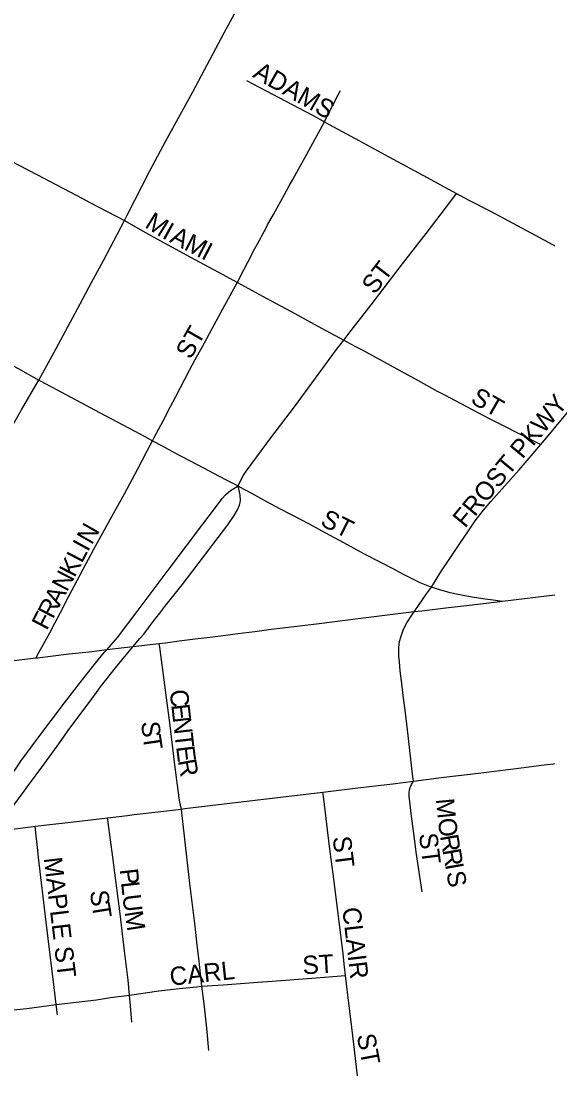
# Model space of a CAD drawing. Extents: x 1772825 to 1773716, y 1138558 to 1139032.
# Drawn here: x 1773344 to 1773349.44, y 1138870.37 to 1138881.27 of the extents above; entities that cross this region are included whole.
import ezdxf

# ---------------------------------------------------------------- set-up
doc = ezdxf.new("R2010")
doc.units = 0
for name, color, linetype in [('GM_X_City_Street', 7, 'Continuous'), ('GM_X_City_Street_Text', 7, 'Continuous'), ('GM_X_Interchange_Ramps', 7, 'Continuous'), ('GM_X_State_Route', 7, 'Continuous')]:
    doc.layers.add(name, color=color, linetype=linetype)

msp = doc.modelspace()

# ---------------------------------------------------------------- linework, layer by layer
at = {"layer": 'GM_X_City_Street'}
for points in [[(1773346.325, 1138880.657), (1773346.457, 1138880.587), (1773346.797, 1138880.408), (1773347.006, 1138880.299), (1773347.13, 1138880.231)], [(1773347.13, 1138880.231), (1773347.167, 1138880.301), (1773347.274, 1138880.51), (1773347.296, 1138880.555)], [(1773346.232, 1138878.571), (1773346.262, 1138878.628), (1773346.377, 1138878.852), (1773346.393, 1138878.884), (1773346.457, 1138879.001), (1773346.508, 1138879.098), (1773346.531, 1138879.141), (1773346.544, 1138879.164), (1773346.606, 1138879.274), (1773346.719, 1138879.48), (1773346.768, 1138879.567), (1773346.805, 1138879.634), (1773346.846, 1138879.711), (1773346.948, 1138879.897), (1773347.13, 1138880.231)], [(1773347.13, 1138880.231), (1773347.18, 1138880.204), (1773347.492, 1138880.034), (1773347.795, 1138879.868), (1773348.194, 1138879.654), (1773348.405, 1138879.538), (1773348.497, 1138879.489)], [(1773343.889, 1138879.828), (1773344.159, 1138879.685), (1773344.63, 1138879.439), (1773344.716, 1138879.393), (1773344.792, 1138879.353), (1773345.067, 1138879.21)], [(1773347.33, 1138877.974), (1773347.407, 1138878.074), (1773347.613, 1138878.34), (1773347.938, 1138878.764), (1773348.181, 1138879.077), (1773348.446, 1138879.423), (1773348.497, 1138879.489)], [(1773348.497, 1138879.489), (1773348.622, 1138879.421), (1773348.846, 1138879.306), (1773349.307, 1138879.058), (1773349.786, 1138878.799), (1773350.116, 1138878.624), (1773350.15, 1138878.606)], [(1773345.067, 1138879.21), (1773345.252, 1138879.103), (1773345.437, 1138879.001), (1773345.748, 1138878.833), (1773346.074, 1138878.657), (1773346.232, 1138878.571)], [(1773345.355, 1138876.934), (1773345.373, 1138876.968), (1773345.419, 1138877.059), (1773345.464, 1138877.141), (1773345.538, 1138877.282), (1773345.595, 1138877.392), (1773345.64, 1138877.479), (1773345.738, 1138877.665), (1773345.797, 1138877.774), (1773345.868, 1138877.903), (1773345.991, 1138878.133), (1773346.081, 1138878.296), (1773346.216, 1138878.541), (1773346.232, 1138878.571)], [(1773346.232, 1138878.571), (1773346.574, 1138878.385), (1773346.789, 1138878.269), (1773347.026, 1138878.138), (1773347.145, 1138878.075), (1773347.33, 1138877.974)], [(1773343.019, 1138878.189), (1773343.121, 1138878.134), (1773343.259, 1138878.061), (1773343.357, 1138878.01), (1773343.636, 1138877.856), (1773343.966, 1138877.68), (1773344.071, 1138877.623), (1773344.182, 1138877.561)], [(1773346.239, 1138876.467), (1773346.27, 1138876.534), (1773346.29, 1138876.573), (1773346.315, 1138876.611), (1773346.588, 1138876.977), (1773346.822, 1138877.284), (1773347.255, 1138877.877), (1773347.33, 1138877.974)], [(1773347.33, 1138877.974), (1773347.446, 1138877.911), (1773347.52, 1138877.873), (1773347.628, 1138877.816), (1773347.993, 1138877.614), (1773348.099, 1138877.557), (1773348.297, 1138877.448), (1773348.371, 1138877.408), (1773348.482, 1138877.349), (1773348.832, 1138877.163), (1773349.277, 1138876.939), (1773349.366, 1138876.894)], [(1773349.366, 1138876.894), (1773349.425, 1138876.963), (1773349.508, 1138877.064), (1773349.723, 1138877.327), (1773349.868, 1138877.496), (1773350.03, 1138877.688), (1773350.105, 1138877.781), (1773350.199, 1138877.885), (1773350.221, 1138877.907)], [(1773344.182, 1138877.561), (1773344.196, 1138877.553), (1773344.305, 1138877.495), (1773344.57, 1138877.352), (1773344.809, 1138877.227), (1773345.047, 1138877.099), (1773345.171, 1138877.032), (1773345.275, 1138876.977), (1773345.355, 1138876.934)], [(1773344.149, 1138874.687), (1773344.181, 1138874.746), (1773344.293, 1138874.95), (1773344.345, 1138875.05), (1773344.403, 1138875.16), (1773344.491, 1138875.328), (1773344.638, 1138875.606), (1773344.749, 1138875.813), (1773344.934, 1138876.152), (1773345.065, 1138876.387), (1773345.202, 1138876.643), (1773345.301, 1138876.829), (1773345.355, 1138876.934)], [(1773345.355, 1138876.934), (1773345.453, 1138876.881), (1773345.586, 1138876.808), (1773345.881, 1138876.654), (1773346.045, 1138876.568), (1773346.124, 1138876.527), (1773346.239, 1138876.467)], [(1773348.236, 1138875.42), (1773348.334, 1138875.58), (1773348.418, 1138875.706), (1773348.529, 1138875.873), (1773348.618, 1138876.002), (1773348.689, 1138876.105), (1773348.775, 1138876.217), (1773348.85, 1138876.307), (1773348.962, 1138876.434), (1773349.141, 1138876.633), (1773349.246, 1138876.753), (1773349.366, 1138876.894)], [(1773344.882, 1138874.773), (1773344.992, 1138874.902), (1773345.196, 1138875.17), (1773345.515, 1138875.596), (1773345.876, 1138876.071), (1773345.994, 1138876.231), (1773346.076, 1138876.336), (1773346.11, 1138876.376), (1773346.135, 1138876.4), (1773346.159, 1138876.419), (1773346.211, 1138876.45), (1773346.239, 1138876.467)], [(1773345.153, 1138874.806), (1773345.224, 1138874.891), (1773345.264, 1138874.937), (1773345.362, 1138875.065), (1773345.43, 1138875.152), (1773345.483, 1138875.22), (1773345.662, 1138875.446), (1773345.936, 1138875.807), (1773345.988, 1138875.877), (1773346.132, 1138876.064), (1773346.199, 1138876.163), (1773346.232, 1138876.22), (1773346.254, 1138876.27), (1773346.261, 1138876.296), (1773346.263, 1138876.317), (1773346.259, 1138876.371), (1773346.251, 1138876.419), (1773346.239, 1138876.467)], [(1773346.239, 1138876.467), (1773346.254, 1138876.459), (1773346.378, 1138876.392), (1773346.533, 1138876.306), (1773346.666, 1138876.235), (1773346.787, 1138876.171), (1773346.972, 1138876.075), (1773347.142, 1138875.982), (1773347.328, 1138875.884), (1773347.543, 1138875.767), (1773347.696, 1138875.687), (1773347.836, 1138875.613), (1773347.945, 1138875.557), (1773348.047, 1138875.504), (1773348.118, 1138875.471), (1773348.236, 1138875.42)], [(1773348.057, 1138875.165), (1773348.186, 1138875.351), (1773348.236, 1138875.42)], [(1773348.05, 1138873.416), (1773348.042, 1138873.488), (1773347.997, 1138873.887), (1773347.969, 1138874.123), (1773347.944, 1138874.302), (1773347.926, 1138874.452), (1773347.914, 1138874.557), (1773347.906, 1138874.649), (1773347.901, 1138874.707), (1773347.899, 1138874.755), (1773347.899, 1138874.793), (1773347.902, 1138874.828), (1773347.907, 1138874.858), (1773347.922, 1138874.916), (1773347.945, 1138874.978), (1773347.962, 1138875.013), (1773347.983, 1138875.051), (1773348.04, 1138875.142), (1773348.057, 1138875.165)], [(1773343.66, 1138872.889), (1773343.708, 1138872.917), (1773343.738, 1138872.94), (1773343.77, 1138872.971), (1773343.821, 1138873.033), (1773343.912, 1138873.155), (1773343.97, 1138873.234), (1773344.03, 1138873.312), (1773344.065, 1138873.362), (1773344.232, 1138873.59), (1773344.369, 1138873.777), (1773344.502, 1138873.963), (1773344.597, 1138874.091), (1773344.729, 1138874.268), (1773344.777, 1138874.332), (1773344.819, 1138874.39), (1773344.972, 1138874.587), (1773345.153, 1138874.806)], [(1773345.653, 1138873.127), (1773345.64, 1138873.18), (1773345.63, 1138873.243), (1773345.607, 1138873.427), (1773345.583, 1138873.611), (1773345.536, 1138873.99), (1773345.481, 1138874.41), (1773345.429, 1138874.802), (1773345.424, 1138874.837)], [(1773343.66, 1138872.889), (1773343.637, 1138872.959), (1773343.629, 1138872.992), (1773343.627, 1138873.025), (1773343.63, 1138873.051), (1773343.641, 1138873.076), (1773343.661, 1138873.113), (1773343.691, 1138873.158), (1773343.802, 1138873.333), (1773343.996, 1138873.622), (1773344.17, 1138873.861), (1773344.447, 1138874.227), (1773344.659, 1138874.502), (1773344.781, 1138874.654), (1773344.839, 1138874.724), (1773344.864, 1138874.752), (1773344.882, 1138874.773)], [(1773348.139, 1138872.273), (1773348.08, 1138872.683), (1773348.062, 1138872.825), (1773348.032, 1138873.056), (1773348.007, 1138873.26), (1773348.006, 1138873.28), (1773348.007, 1138873.3), (1773348.011, 1138873.328), (1773348.018, 1138873.352), (1773348.029, 1138873.38), (1773348.05, 1138873.416)], [(1773347.349, 1138871.409), (1773347.339, 1138871.498), (1773347.323, 1138871.632), (1773347.279, 1138871.993), (1773347.221, 1138872.458), (1773347.19, 1138872.687), (1773347.163, 1138872.912), (1773347.124, 1138873.234), (1773347.115, 1138873.304)], [(1773345.866, 1138871.296), (1773345.833, 1138871.586), (1773345.816, 1138871.721), (1773345.794, 1138871.918), (1773345.742, 1138872.359), (1773345.664, 1138873.032), (1773345.653, 1138873.127)], [(1773344.361, 1138871.107), (1773344.34, 1138871.285), (1773344.256, 1138871.958), (1773344.177, 1138872.627), (1773344.169, 1138872.701), (1773344.147, 1138872.914), (1773344.143, 1138872.95)], [(1773345.117, 1138871.205), (1773345.102, 1138871.361), (1773345.096, 1138871.414), (1773345.066, 1138871.661), (1773345.021, 1138872.045), (1773344.964, 1138872.468), (1773344.944, 1138872.632), (1773344.898, 1138872.99), (1773344.891, 1138873.038)], [(1773345.866, 1138871.296), (1773346.086, 1138871.313), (1773346.444, 1138871.338), (1773346.591, 1138871.348), (1773347.047, 1138871.385), (1773347.304, 1138871.405), (1773347.349, 1138871.409)], [(1773347.473, 1138870.37), (1773347.433, 1138870.697), (1773347.414, 1138870.87), (1773347.37, 1138871.235), (1773347.349, 1138871.409)], [(1773344.361, 1138871.107), (1773344.598, 1138871.137), (1773344.775, 1138871.158), (1773344.922, 1138871.179), (1773345.117, 1138871.205)], [(1773345.117, 1138871.205), (1773345.42, 1138871.248), (1773345.629, 1138871.273), (1773345.814, 1138871.292), (1773345.866, 1138871.296)], [(1773345.141, 1138870.927), (1773345.127, 1138871.094), (1773345.117, 1138871.205)], [(1773345.938, 1138870.634), (1773345.915, 1138870.865), (1773345.887, 1138871.115), (1773345.866, 1138871.296)], [(1773343.63, 1138871.019), (1773343.716, 1138871.028), (1773343.918, 1138871.052), (1773344.057, 1138871.067), (1773344.361, 1138871.107)], [(1773344.373, 1138871.003), (1773344.361, 1138871.107)]]:
    msp.add_lwpolyline(points, dxfattribs=at)
at = {"layer": 'GM_X_Interchange_Ramps'}
msp.add_lwpolyline([(1773348.972, 1138875.273), (1773348.874, 1138875.287), (1773348.792, 1138875.298), (1773348.679, 1138875.315), (1773348.581, 1138875.331), (1773348.511, 1138875.344), (1773348.431, 1138875.362), (1773348.298, 1138875.4), (1773348.236, 1138875.42)], dxfattribs=at)
at = {"layer": 'GM_X_State_Route'}
for points in [[(1773345.094, 1138879.264), (1773345.328, 1138879.725), (1773345.466, 1138879.982), (1773345.549, 1138880.135), (1773345.773, 1138880.539), (1773346.1, 1138881.156), (1773346.161, 1138881.271), (1773346.457, 1138881.817), (1773346.703, 1138882.273), (1773346.78, 1138882.417), (1773346.986, 1138882.806), (1773347.313, 1138883.406), (1773347.533, 1138883.82), (1773347.728, 1138884.187)], [(1773342.536, 1138874.505), (1773342.571, 1138874.571), (1773342.814, 1138875.032), (1773343.146, 1138875.655), (1773343.386, 1138876.104), (1773343.536, 1138876.399), (1773343.61, 1138876.542), (1773343.816, 1138876.92), (1773343.872, 1138877.023), (1773344.003, 1138877.255), (1773344.127, 1138877.467), (1773344.182, 1138877.561), (1773344.359, 1138877.888), (1773344.579, 1138878.299), (1773344.724, 1138878.569), (1773344.848, 1138878.796), (1773345.067, 1138879.21), (1773345.094, 1138879.264)], [(1773349.683, 1138875.359), (1773349.313, 1138875.315), (1773348.972, 1138875.273), (1773348.802, 1138875.252), (1773348.598, 1138875.229), (1773348.411, 1138875.208), (1773348.137, 1138875.174), (1773348.057, 1138875.165), (1773347.783, 1138875.133), (1773347.479, 1138875.095), (1773347.212, 1138875.061), (1773347.077, 1138875.043), (1773346.702, 1138874.997), (1773346.58, 1138874.982), (1773346.413, 1138874.961), (1773346.237, 1138874.938), (1773346.084, 1138874.919), (1773345.947, 1138874.902), (1773345.794, 1138874.882), (1773345.63, 1138874.863), (1773345.49, 1138874.844), (1773345.424, 1138874.837), (1773345.361, 1138874.83), (1773345.213, 1138874.813), (1773345.153, 1138874.806), (1773344.882, 1138874.773), (1773344.7, 1138874.75), (1773344.49, 1138874.727), (1773344.168, 1138874.689), (1773344.149, 1138874.687), (1773343.557, 1138874.615)], [(1773348.05, 1138873.416), (1773348.366, 1138873.456), (1773348.638, 1138873.489), (1773349.083, 1138873.545), (1773349.401, 1138873.584), (1773349.613, 1138873.61), (1773349.861, 1138873.638), (1773350.177, 1138873.674), (1773350.605, 1138873.723), (1773350.683, 1138873.731), (1773350.866, 1138873.751), (1773351.09, 1138873.774), (1773351.388, 1138873.804), (1773351.636, 1138873.832), (1773351.986, 1138873.875), (1773352.374, 1138873.925)], [(1773341.508, 1138872.618), (1773341.626, 1138872.633), (1773342.047, 1138872.686), (1773342.506, 1138872.745), (1773342.901, 1138872.795), (1773343.529, 1138872.873), (1773343.66, 1138872.889), (1773344.121, 1138872.948), (1773344.143, 1138872.95), (1773344.602, 1138873.003), (1773344.891, 1138873.038), (1773345.098, 1138873.063), (1773345.164, 1138873.071), (1773345.653, 1138873.127), (1773345.689, 1138873.132), (1773346.417, 1138873.221), (1773347.115, 1138873.304), (1773347.475, 1138873.346), (1773347.836, 1138873.39), (1773348.05, 1138873.416)]]:
    msp.add_lwpolyline(points, dxfattribs=at)

# ---------------------------------------------------------------- texts
at = {"layer": 'GM_X_City_Street_Text'}
for s, height, rotation, p in [('ADAMS', 0.1894, 330.3903, (1773346.381, 1138880.697)), ('M', 0.189, 328.124, (1773345.265, 1138879.146)), ('I', 0.189, 330.8781, (1773345.444, 1138879.035)), ('A', 0.189, 332.5587, (1773345.522, 1138878.992)), ('M', 0.189, 332.6492, (1773345.67, 1138878.915)), ('I', 0.189, 332.6633, (1773345.848, 1138878.823)), ('ST', 0.1894, 52.429, (1773347.651, 1138878.438)), ('ST', 0.1894, 60.2485, (1773345.748, 1138877.766)), ('FROST PKWY', 0.1894, 50.3565, (1773348.585, 1138876.023)), ('ST', 0.1894, 330.2568, (1773348.63, 1138877.331)), ('ST', 0.1894, 333.435, (1773347.078, 1138876.065)), ('N', 0.189, 60.1196, (1773344.726, 1138875.851)), ('I', 0.189, 61.3233, (1773344.686, 1138875.779)), ('L', 0.189, 62.5062, (1773344.625, 1138875.661)), ('K', 0.189, 62.555, (1773344.549, 1138875.513)), ('N', 0.189, 62.5534, (1773344.472, 1138875.365)), ('A', 0.189, 62.5356, (1773344.395, 1138875.218)), ('R', 0.189, 62.5445, (1773344.326, 1138875.084)), ('F', 0.189, 62.543, (1773344.264, 1138874.966)), ('C', 0.189, 276.5226, (1773345.531, 1138874.354)), ('E', 0.189, 276.488, (1773345.548, 1138874.205)), ('N', 0.189, 276.5178, (1773345.563, 1138874.072)), ('S', 0.189, 274.7319, (1773345.239, 1138874.029)), ('T', 0.189, 276.488, (1773345.582, 1138873.906)), ('T', 0.189, 278.5396, (1773345.252, 1138873.882)), ('E', 0.189, 277.1727, (1773345.598, 1138873.772)), ('R', 0.189, 280.2877, (1773345.616, 1138873.628)), ('M', 0.189, 275.455, (1773348.282, 1138873.231)), ('O', 0.189, 277.2694, (1773348.301, 1138873.025)), ('ST', 0.1894, 277.1217, (1773347.215, 1138872.837)), ('ST', 0.1894, 277.1217, (1773348.107, 1138872.87)), ('R', 0.189, 279.9754, (1773348.324, 1138872.85)), ('MAPLE ST', 0.1894, 276.8088, (1773344.231, 1138872.621)), ('R', 0.189, 279.9334, (1773348.35, 1138872.703)), ('P', 0.189, 276.3794, (1773345.015, 1138872.504)), ('I', 0.189, 279.9295, (1773348.376, 1138872.555)), ('S', 0.189, 279.9115, (1773348.39, 1138872.473)), ('L', 0.189, 276.3757, (1773345.029, 1138872.371)), ('S', 0.189, 277.2029, (1773344.708, 1138872.28)), ('U', 0.189, 276.7069, (1773345.044, 1138872.237)), ('T', 0.189, 278.9658, (1773344.725, 1138872.142)), ('M', 0.189, 278.8815, (1773345.065, 1138872.064)), ('CLAIR', 0.1894, 276.5826, (1773347.315, 1138872.103)), ('CARL', 0.1894, 6.0054, (1773345.542, 1138871.302)), ('ST', 0.1894, 3.5738, (1773346.91, 1138871.419)), ('ST', 0.1894, 280.6122, (1773347.464, 1138870.79))]:
    msp.add_text(s, height=height, rotation=rotation, dxfattribs=at).set_placement(p)

doc.saveas('drawing.dxf')
